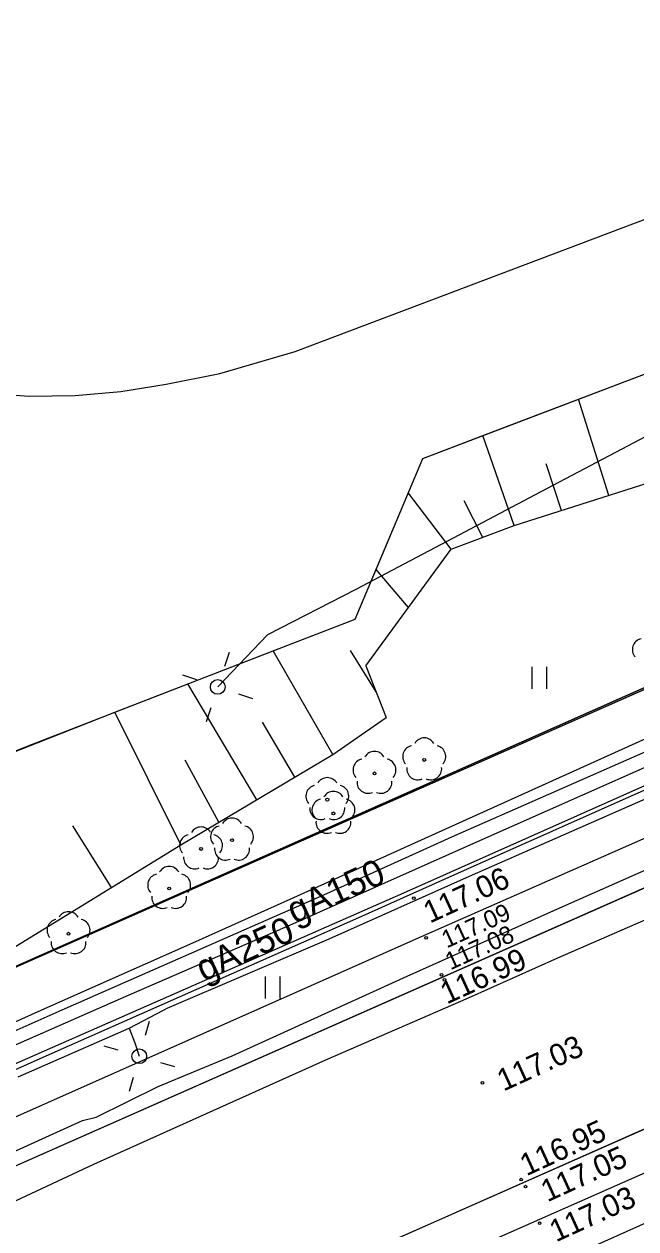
# Model space of a CAD drawing. Extents: x 6434771 to 6436222, y 5663454 to 5664782.
# Drawn here: x 6435344.15 to 6435364.99, y 5664268.79 to 5664309.84 of the extents above; entities that cross this region are included whole.
import ezdxf

# ---------------------------------------------------------------- set-up
doc = ezdxf.new("R2010")
doc.units = 0
for name, color, linetype in [('Warstwa 1', 7, 'Continuous'), ('Warstwa 10', 7, 'Continuous'), ('Warstwa 11', 7, 'Continuous'), ('Warstwa 12', 7, 'Continuous'), ('Warstwa 13', 7, 'Continuous'), ('Warstwa 2', 7, 'Continuous'), ('Warstwa 20', 7, 'Continuous'), ('Warstwa 21', 7, 'Continuous'), ('Warstwa 25', 7, 'Continuous'), ('Warstwa 37', 7, 'Continuous'), ('Warstwa 4', 7, 'Continuous'), ('Warstwa 5', 7, 'Continuous'), ('Warstwa 6', 7, 'Continuous'), ('Warstwa 7', 7, 'Continuous'), ('Warstwa 8', 7, 'Continuous'), ('Warstwa 9', 7, 'Continuous')]:
    doc.layers.add(name, color=color, linetype=linetype)

msp = doc.modelspace()

# ---------------------------------------------------------------- linework, layer by layer
at = {"layer": 'Warstwa 1'}
msp.add_line((6435328.967, 5664271.142), (6435453.294, 5664326.245), dxfattribs=at)
msp.add_line((6435328.967, 5664271.142), (6435453.294, 5664326.245), dxfattribs=at)
at = {"layer": 'Warstwa 10'}
for p, q in [((6435359.872, 5664295.852), (6435366.163, 5664298.253)), ((6435364.071, 5664293.783), (6435363.032, 5664297.058)), ((6435357.738, 5664295.038), (6435359.872, 5664295.852)), ((6435360.844, 5664292.758), (6435359.78, 5664295.817)), ((6435356.168, 5664291.313), (6435357.738, 5664295.038)), ((6435360.844, 5664292.758), (6435367.299, 5664294.808)), ((6435362.458, 5664293.271), (6435361.931, 5664294.854)), ((6435358.698, 5664291.946), (6435357.242, 5664293.86)), ((6435359.771, 5664292.352), (6435359.141, 5664293.595)), ((6435358.698, 5664291.946), (6435360.844, 5664292.758)), ((6435355.789, 5664287.972), (6435358.698, 5664291.946)), ((6435355.429, 5664289.562), (6435356.168, 5664291.313)), ((6435357.243, 5664289.959), (6435356.142, 5664291.252)), ((6435352.633, 5664288.489), (6435355.429, 5664289.562)), ((6435347.234, 5664286.394), (6435352.633, 5664288.489)), ((6435354.663, 5664284.955), (6435352.633, 5664288.489)), ((6435356.137, 5664287.095), (6435355.269, 5664288.498)), ((6435355.789, 5664287.972), (6435356.483, 5664286.218)), ((6435352.073, 5664283.416), (6435349.727, 5664287.361)), ((6435341.734, 5664284.227), (6435347.234, 5664286.394)), ((6435349.483, 5664281.876), (6435347.234, 5664286.394)), ((6435354.663, 5664284.955), (6435356.483, 5664286.218)), ((6435353.367, 5664284.185), (6435352.274, 5664286.055)), ((6435349.483, 5664281.876), (6435354.663, 5664284.955)), ((6435350.778, 5664282.646), (6435349.63, 5664284.761)), ((6435347.122, 5664280.423), (6435345.813, 5664282.526)), ((6435343.739, 5664278.342), (6435349.483, 5664281.876))]:
    msp.add_line(p, q, dxfattribs=at)
at = {"layer": 'Warstwa 11'}
for centre in [(6435357.78, 5664284.772), (6435356.085, 5664284.311), (6435354.478, 5664283.417), (6435354.686, 5664282.948), (6435351.231, 5664282.037), (6435350.176, 5664281.738), (6435349.09, 5664280.391), (6435345.661, 5664278.85)]:
    msp.add_circle(centre, 0.05, dxfattribs=at)
for centre, start, end in [((6435365.246, 5664288.529), 102.1471, 221.8529), ((6435357.423, 5664284.888), 102.1471, 221.8529), ((6435357.78, 5664285.147), 30.1471, 149.8529), ((6435358.137, 5664284.888), 318.1471, 77.8529), ((6435356.085, 5664284.686), 30.1471, 149.8529), ((6435355.728, 5664284.427), 102.1471, 221.8529), ((6435356.442, 5664284.427), 318.1471, 77.8529), ((6435357.56, 5664284.469), 174.1471, 293.8529), ((6435358, 5664284.469), 246.1471, 5.8529), ((6435354.478, 5664283.792), 30.1471, 149.8529), ((6435355.865, 5664284.008), 174.1471, 293.8529), ((6435356.305, 5664284.008), 246.1471, 5.8529), ((6435354.121, 5664283.533), 102.1471, 221.8529), ((6435354.686, 5664283.323), 30.1471, 149.8529), ((6435354.835, 5664283.533), 318.1471, 77.8529), ((6435354.329, 5664283.064), 102.1471, 221.8529), ((6435355.043, 5664283.064), 318.1471, 77.8529), ((6435351.231, 5664282.412), 30.1471, 149.8529), ((6435354.258, 5664283.114), 174.1471, 293.8529), ((6435354.698, 5664283.114), 246.1471, 5.8529), ((6435350.176, 5664282.113), 30.1471, 149.8529), ((6435350.874, 5664282.153), 102.1471, 221.8529), ((6435351.588, 5664282.153), 318.1471, 77.8529), ((6435354.466, 5664282.645), 174.1471, 293.8529), ((6435354.906, 5664282.645), 246.1471, 5.8529), ((6435349.819, 5664281.854), 102.1471, 221.8529), ((6435350.533, 5664281.854), 318.1471, 77.8529), ((6435351.011, 5664281.734), 174.1471, 293.8529), ((6435351.451, 5664281.734), 246.1471, 5.8529), ((6435349.09, 5664280.766), 30.1471, 149.8529), ((6435349.956, 5664281.435), 174.1471, 293.8529), ((6435350.396, 5664281.435), 246.1471, 5.8529), ((6435348.733, 5664280.507), 102.1471, 221.8529), ((6435349.447, 5664280.507), 318.1471, 77.8529), ((6435348.87, 5664280.088), 174.1471, 293.8529), ((6435349.31, 5664280.088), 246.1471, 5.8529), ((6435345.661, 5664279.225), 30.1471, 149.8529), ((6435345.304, 5664278.966), 102.1471, 221.8529), ((6435346.018, 5664278.966), 318.1471, 77.8529), ((6435345.441, 5664278.547), 174.1471, 293.8529), ((6435345.881, 5664278.547), 246.1471, 5.8529)]:
    msp.add_arc(centre, 0.375, start, end, dxfattribs=at)
at = {"layer": 'Warstwa 12'}
for points in [[(6435281.244, 5664248.549), (6435281.862, 5664248.857), (6435282.408, 5664249.018), (6435287.711, 5664251.372), (6435294.723, 5664254.42), (6435305.566, 5664259.113), (6435312.216, 5664262.016), (6435319.789, 5664265.251), (6435325.708, 5664267.858), (6435327.729, 5664268.706), (6435328.535, 5664269.037), (6435329.604, 5664269.451), (6435335.909, 5664272.297), (6435345.058, 5664276.394), (6435349.891, 5664278.544), (6435353.333, 5664280.081), (6435411.319, 5664306.271), (6435412.595, 5664306.859), (6435413.982, 5664307.329), (6435496.527, 5664343.681)], [(6435494.507, 5664342.026), (6435454.151, 5664324.384), (6435443.245, 5664319.477), (6435436.989, 5664316.716), (6435428.938, 5664313.162), (6435419.942, 5664309.227), (6435411.858, 5664305.693), (6435404.909, 5664302.562), (6435395.738, 5664298.519), (6435388.146, 5664295.189), (6435381.801, 5664292.343), (6435373.485, 5664288.671), (6435365.321, 5664285.051), (6435358.712, 5664282.142), (6435354.451, 5664280.21), (6435345.535, 5664276.295), (6435336.735, 5664272.389)], [(6435343.678, 5664274.987), (6435347.727, 5664276.766), (6435353.303, 5664279.185), (6435359.572, 5664281.978), (6435369.105, 5664286.201), (6435374.703, 5664288.696), (6435379.984, 5664291.018), (6435384.586, 5664293.122), (6435392.475, 5664296.603), (6435399.465, 5664299.735), (6435404.746, 5664302.081), (6435412.605, 5664305.595), (6435417.391, 5664307.728), (6435423.154, 5664310.263), (6435427.569, 5664312.173), (6435434.165, 5664315.123), (6435437.159, 5664316.419), (6435440.497, 5664317.85), (6435445.042, 5664319.821), (6435454.346, 5664323.952)], [(6435338.676, 5664271.925), (6435345.105, 5664274.778), (6435355.553, 5664279.397), (6435359.251, 5664281.064), (6435365.068, 5664283.651), (6435370.209, 5664285.891), (6435378.403, 5664289.475), (6435384.654, 5664292.195), (6435393.597, 5664296.144), (6435400.322, 5664299.095), (6435408.315, 5664302.544), (6435419.062, 5664307.376), (6435424.934, 5664309.882), (6435428.638, 5664311.512), (6435429.502, 5664312.012), (6435430.533, 5664312.473), (6435435.88, 5664314.912), (6435437.19, 5664315.474), (6435439.029, 5664316.353), (6435454.61, 5664323.488)], [(6435401.652, 5664310.309), (6435393.446, 5664306.761), (6435391.597, 5664306.075), (6435390.649, 5664305.876), (6435387.285, 5664304.634), (6435381.461, 5664302.626), (6435374.426, 5664300.21), (6435372.079, 5664299.392), (6435367.254, 5664296.799), (6435362.158, 5664294.117), (6435359.174, 5664292.542), (6435355.454, 5664290.579), (6435352.441, 5664289.035), (6435350.745, 5664287.258)], [(6435343.948, 5664273.97), (6435347.723, 5664275.627), (6435348.894, 5664276.244), (6435349.016, 5664276.309), (6435354.539, 5664278.678), (6435359.317, 5664280.806), (6435364.406, 5664283.049), (6435368.735, 5664284.94), (6435370.594, 5664285.71), (6435375.198, 5664287.825), (6435378.687, 5664289.297), (6435383.606, 5664291.457), (6435389.359, 5664294.037), (6435393.32, 5664295.781), (6435396.548, 5664297.155), (6435398.117, 5664297.869)], [(6435347.723, 5664275.627), (6435347.921, 5664275.133), (6435348.072, 5664274.674)]]:
    msp.add_lwpolyline(points, dxfattribs=at)
at = {"layer": 'Warstwa 2'}
msp.add_lwpolyline([(6435328.967, 5664271.142), (6435453.512, 5664326.132), (6435423.44, 5664409.421), (6435425.546, 5664410.756), (6435419.693, 5664442.394)], dxfattribs=at)
for centre in [(6435350.745, 5664287.258), (6435348.072, 5664274.674)]:
    msp.add_circle(centre, 0.25, dxfattribs=at)
at = {"layer": 'Warstwa 20'}
for p, q in [((6435360.844, 5664292.758), (6435367.299, 5664294.808)), ((6435358.698, 5664291.946), (6435360.844, 5664292.758)), ((6435355.789, 5664287.972), (6435358.698, 5664291.946)), ((6435355.789, 5664287.972), (6435356.483, 5664286.218)), ((6435354.663, 5664284.955), (6435356.483, 5664286.218)), ((6435349.483, 5664281.876), (6435354.663, 5664284.955)), ((6435343.739, 5664278.342), (6435349.483, 5664281.876))]:
    msp.add_line(p, q, dxfattribs=at)
at = {"layer": 'Warstwa 21'}
for p, q in [((6435359.872, 5664295.852), (6435366.163, 5664298.253)), ((6435357.738, 5664295.038), (6435359.872, 5664295.852)), ((6435356.168, 5664291.313), (6435357.738, 5664295.038)), ((6435355.429, 5664289.562), (6435356.168, 5664291.313)), ((6435352.633, 5664288.489), (6435355.429, 5664289.562)), ((6435347.234, 5664286.394), (6435352.633, 5664288.489)), ((6435341.734, 5664284.227), (6435347.234, 5664286.394))]:
    msp.add_line(p, q, dxfattribs=at)
at = {"layer": 'Warstwa 25'}
for centre in [(6435357.426, 5664280.062), (6435357.843, 5664278.711), (6435358.371, 5664277.45), (6435358.472, 5664277.28), (6435359.761, 5664273.771), (6435361.08, 5664270.473), (6435361.231, 5664270.235), (6435361.713, 5664268.992)]:
    msp.add_circle(centre, 0.045, dxfattribs=at)
at = {"layer": 'Warstwa 37'}
msp.add_lwpolyline([(6435673.22, 5664405.301), (6435627.735, 5664385.179), (6435613.17, 5664378.978), (6435553.204, 5664352.33), (6435480.768, 5664320.188), (6435416.697, 5664291.984), (6435354.714, 5664264.245), (6435304.768, 5664242.213), (6435281.042, 5664231.838)], dxfattribs=at)
at = {"layer": 'Warstwa 4'}
for points in [[(6435350.983, 5664287.969), (6435351.142, 5664288.443)], [(6435350.034, 5664287.496), (6435349.56, 5664287.655)], [(6435351.456, 5664287.02), (6435351.93, 5664286.861)], [(6435350.507, 5664286.547), (6435350.348, 5664286.073)], [(6435348.281, 5664275.394), (6435348.42, 5664275.875)], [(6435347.352, 5664274.883), (6435346.871, 5664275.022)], [(6435348.792, 5664274.465), (6435349.273, 5664274.326)], [(6435347.863, 5664273.954), (6435347.724, 5664273.473)]]:
    msp.add_lwpolyline(points, dxfattribs=at)
at = {"layer": 'Warstwa 5'}
for p, q in [((6435328.967, 5664271.142), (6435453.512, 5664326.132)), ((6435360.844, 5664292.758), (6435367.299, 5664294.808)), ((6435357.08, 5664280.244), (6435387.777, 5664293.894)), ((6435358.698, 5664291.946), (6435360.844, 5664292.758)), ((6435357.682, 5664278.756), (6435388.509, 5664292.345)), ((6435355.789, 5664287.972), (6435358.698, 5664291.946)), ((6435355.789, 5664287.972), (6435356.483, 5664286.218)), ((6435361.457, 5664287.19), (6435361.457, 5664287.94)), ((6435361.957, 5664287.19), (6435361.957, 5664287.94)), ((6435354.663, 5664284.955), (6435356.483, 5664286.218)), ((6435349.483, 5664281.876), (6435354.663, 5664284.955)), ((6435343.739, 5664278.342), (6435349.483, 5664281.876)), ((6435338.76, 5664272.184), (6435357.08, 5664280.244)), ((6435342.818, 5664272.16), (6435357.682, 5664278.756)), ((6435352.373, 5664276.64), (6435352.373, 5664277.39)), ((6435352.873, 5664276.64), (6435352.873, 5664277.39))]:
    msp.add_line(p, q, dxfattribs=at)
at = {"layer": 'Warstwa 6'}
for points in [[(6435726.978, 5664446.925), (6435721.471, 5664444.533), (6435679.481, 5664426.046), (6435637.957, 5664407.678), (6435597.007, 5664389.632), (6435551.633, 5664369.558), (6435481.714, 5664338.501), (6435453.294, 5664326.245), (6435328.967, 5664271.142), (6435327.816, 5664247.024), (6435365.745, 5664263.287), (6435408.384, 5664282.714), (6435448.311, 5664300.392), (6435489.214, 5664318.618), (6435534.934, 5664338.266), (6435585.238, 5664360.761), (6435626.601, 5664379.073), (6435669.714, 5664398.133), (6435709.302, 5664415.816), (6435749.604, 5664433.574)], [(6435327.723, 5664423.322), (6435319.733, 5664392.043), (6435306.509, 5664388.452), (6435300.533, 5664386.274), (6435288.252, 5664382.112), (6435301.901, 5664344.851), (6435302.896, 5664342.009), (6435304.062, 5664339.224), (6435304.188, 5664338.883), (6435308.059, 5664328.214), (6435308.212, 5664327.642), (6435312.558, 5664315.718), (6435328.967, 5664271.142), (6435453.294, 5664326.245), (6435419.247, 5664420.734)], [(6435487.767, 5664334.587), (6435461.856, 5664323.12), (6435320.542, 5664260.632)], [(6435281.08, 5664234.977), (6435317.625, 5664251.138), (6435432.729, 5664302.001), (6435487.274, 5664326.082), (6435490.092, 5664327.331)]]:
    msp.add_lwpolyline(points, dxfattribs=at)
at = {"layer": 'Warstwa 7'}
for p, q in [((6435353.387, 5664298.683), (6435418.724, 5664323.401)), ((6435350.816, 5664297.937), (6435353.387, 5664298.683)), ((6435347.442, 5664297.317), (6435348.987, 5664297.576)), ((6435348.987, 5664297.576), (6435350.816, 5664297.937)), ((6435342.754, 5664297.276), (6435344.316, 5664297.166)), ((6435344.316, 5664297.166), (6435345.882, 5664297.18)), ((6435345.882, 5664297.18), (6435347.442, 5664297.317))]:
    msp.add_line(p, q, dxfattribs=at)
for points in [[(6435341.358, 5664270.322), (6435346.14, 5664272.483), (6435346.606, 5664272.602), (6435348.711, 5664273.651), (6435351.238, 5664274.691), (6435357.199, 5664277.405), (6435362.298, 5664279.684), (6435364.972, 5664280.866), (6435372.605, 5664284.205), (6435376.5, 5664285.945), (6435382.188, 5664288.446), (6435384.561, 5664289.491), (6435386.466, 5664290.309), (6435388.421, 5664291.101), (6435388.852, 5664291.311), (6435390.256, 5664291.992), (6435392.286, 5664292.827), (6435394.149, 5664293.772)], [(6435396.717, 5664293.24), (6435396.109, 5664292.817), (6435392.028, 5664290.989), (6435385.745, 5664288.294), (6435380.306, 5664285.877), (6435374.217, 5664283.251), (6435368.796, 5664280.832), (6435364.953, 5664279.164), (6435362.317, 5664278.017), (6435359.278, 5664276.659), (6435354.413, 5664274.538), (6435346.511, 5664270.988), (6435342.595, 5664269.159)]]:
    msp.add_lwpolyline(points, dxfattribs=at)
at = {"layer": 'Warstwa 8'}
for p, q in [((6435320.542, 5664260.632), (6435461.856, 5664323.12)), ((6435317.625, 5664251.138), (6435432.729, 5664302.001))]:
    msp.add_line(p, q, dxfattribs=at)
at = {"layer": 'Warstwa 9'}
for p, q in [((6435328.967, 5664271.142), (6435453.512, 5664326.132)), ((6435320.542, 5664260.632), (6435461.856, 5664323.12)), ((6435353.387, 5664298.683), (6435418.724, 5664323.401)), ((6435317.625, 5664251.138), (6435432.729, 5664302.001)), ((6435350.816, 5664297.937), (6435353.387, 5664298.683)), ((6435357.738, 5664295.038), (6435366.27, 5664298.294)), ((6435347.442, 5664297.317), (6435348.987, 5664297.576)), ((6435348.987, 5664297.576), (6435350.816, 5664297.937)), ((6435342.754, 5664297.276), (6435344.316, 5664297.166)), ((6435344.316, 5664297.166), (6435345.882, 5664297.18)), ((6435345.882, 5664297.18), (6435347.442, 5664297.317)), ((6435355.429, 5664289.562), (6435357.738, 5664295.038)), ((6435357.08, 5664280.244), (6435387.777, 5664293.894)), ((6435357.682, 5664278.756), (6435388.509, 5664292.345)), ((6435352.194, 5664288.32), (6435355.429, 5664289.562)), ((6435344.234, 5664285.228), (6435352.194, 5664288.32)), ((6435335.916, 5664281.898), (6435344.234, 5664285.228)), ((6435338.76, 5664272.184), (6435357.08, 5664280.244)), ((6435342.818, 5664272.16), (6435357.682, 5664278.756)), ((6435318.181, 5664249.921), (6435372.323, 5664273.809))]:
    msp.add_line(p, q, dxfattribs=at)

# ---------------------------------------------------------------- texts
at = {"layer": 'Warstwa 13'}
for s, rotation, p in [('gA150', 24.4481, (6435353.36, 5664279.178)), ('gA150', 24.4481, (6435353.36, 5664279.178)), ('gA150', 24.4481, (6435353.36, 5664279.178)), ('gA150', 24.4481, (6435353.36, 5664279.178)), ('gA250', 24.7059, (6435350.266, 5664277.205)), ('gA250', 24.7059, (6435350.266, 5664277.205))]:
    msp.add_text(s, height=0.9, rotation=rotation, dxfattribs=at).set_placement(p)
at = {"layer": 'Warstwa 25'}
for s, height, rotation, p in [('117.06', 0.75, 24.7002, (6435357.972, 5664279.192)), ('117.09', 0.6, 24.4825, (6435358.546, 5664278.345)), ('117.08', 0.6, 24.5455, (6435358.67, 5664277.599)), ('116.99', 0.75, 24.5455, (6435358.549, 5664276.435)), ('117.03', 0.75, 24.5341, (6435360.48, 5664273.469)), ('116.95', 0.75, 24.5341, (6435361.261, 5664270.584)), ('117.05', 0.75, 24.5341, (6435361.975, 5664269.696)), ('117.03', 0.75, 24.4997, (6435362.268, 5664268.332))]:
    msp.add_text(s, height=height, rotation=rotation, dxfattribs=at).set_placement(p)

doc.saveas('drawing.dxf')
